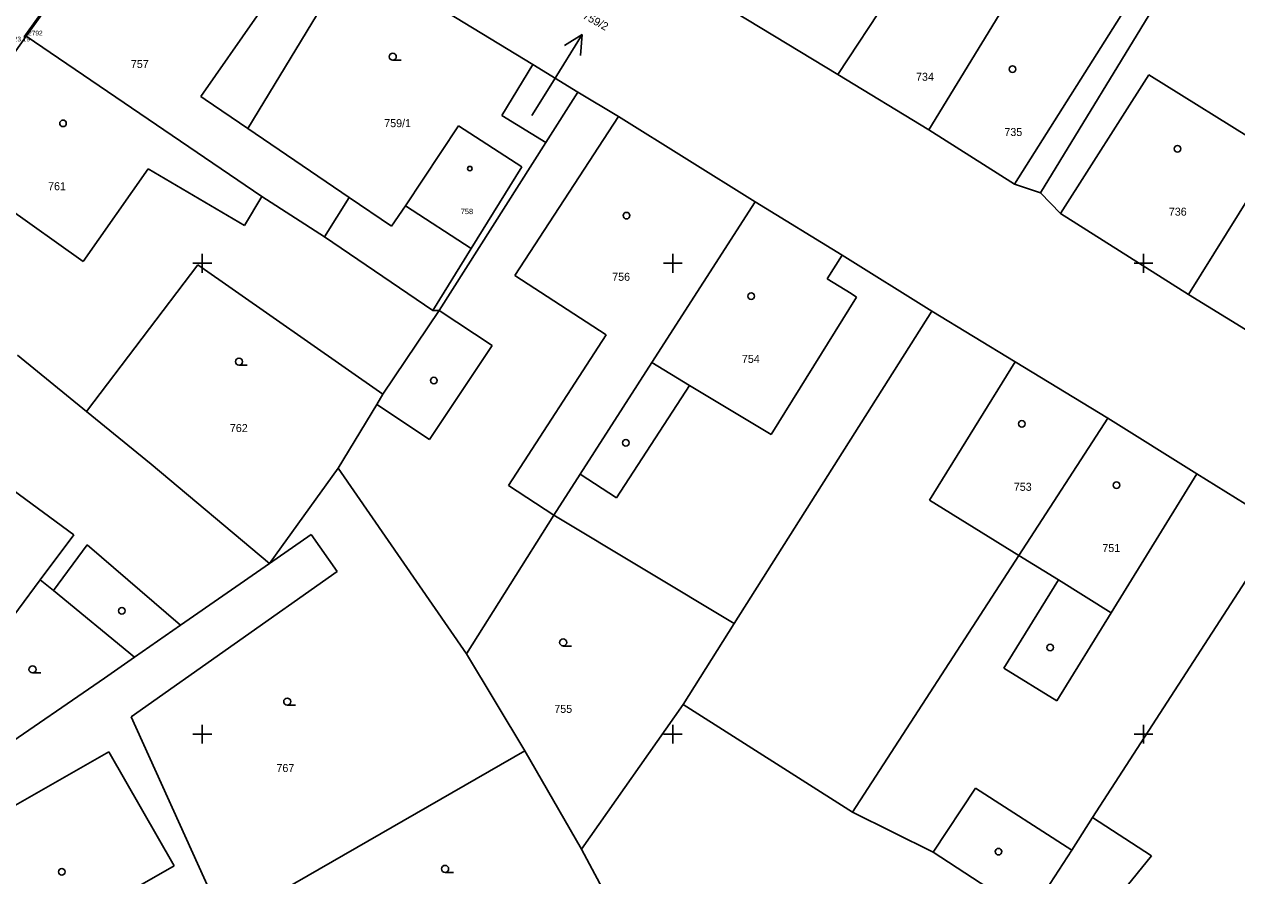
# Model space of a CAD drawing. Extents: x -702257 to -701487, y -1009871 to -1008841.
# Drawn here: x -701859.5 to -701795, y -1009582.5 to -1009537.3 of the extents above; entities that cross this region are included whole.
import ezdxf

# ---------------------------------------------------------------- set-up
doc = ezdxf.new("R2010")
doc.units = 0
for name, color, linetype in [('Z_body_cisla', 7, 'Continuous'), ('Z_body_vysky_redukovane', 7, 'Continuous'), ('Z_budova', 7, 'Continuous'), ('Z_hektometricka_sit', 7, 'Continuous'), ('Z_katastr_cisla_pozemkova', 7, 'Continuous'), ('Z_katastr_cisla_stavebni', 7, 'Continuous'), ('Z_katastr_hranice', 7, 'Continuous'), ('Z_katastr_parcelni_cislo_odkaz', 7, 'Continuous'), ('Z_katastr_vnitrni_kresba', 7, 'Continuous'), ('Z_katastr_znacky_budov', 7, 'Continuous'), ('Z_katastr_znacky_kultur', 7, 'Continuous')]:
    doc.layers.add(name, color=color, linetype=linetype)

msp = doc.modelspace()

# ---------------------------------------------------------------- linework, layer by layer
at = {"layer": 'Z_budova'}
msp.add_line((-701859.47, -1009537.97), (-701855.92, -1009533.05), dxfattribs=at)
at = {"layer": 'Z_hektometricka_sit'}
for p, q in [((-701850, -1009549.5), (-701850, -1009550.5)), ((-701850, -1009549.5), (-701850, -1009550.5)), ((-701825, -1009549.5), (-701825, -1009550.5)), ((-701825, -1009549.5), (-701825, -1009550.5)), ((-701800, -1009549.5), (-701800, -1009550.5)), ((-701800, -1009549.5), (-701800, -1009550.5)), ((-701850.5, -1009550), (-701849.5, -1009550)), ((-701850.5, -1009550), (-701849.5, -1009550)), ((-701825.5, -1009550), (-701824.5, -1009550)), ((-701825.5, -1009550), (-701824.5, -1009550)), ((-701800.5, -1009550), (-701799.5, -1009550)), ((-701800.5, -1009550), (-701799.5, -1009550)), ((-701850, -1009574.5), (-701850, -1009575.5)), ((-701850, -1009574.5), (-701850, -1009575.5)), ((-701825, -1009574.5), (-701825, -1009575.5)), ((-701825, -1009574.5), (-701825, -1009575.5)), ((-701800, -1009574.5), (-701800, -1009575.5)), ((-701800, -1009574.5), (-701800, -1009575.5)), ((-701850.5, -1009575), (-701849.5, -1009575)), ((-701850.5, -1009575), (-701849.5, -1009575)), ((-701825.5, -1009575), (-701824.5, -1009575)), ((-701825.5, -1009575), (-701824.5, -1009575)), ((-701800.5, -1009575), (-701799.5, -1009575)), ((-701800.5, -1009575), (-701799.5, -1009575))]:
    msp.add_line(p, q, dxfattribs=at)
at = {"layer": 'Z_katastr_hranice'}
for p, q in [((-701816.24, -1009539.98), (-701811.54, -1009532.83)), ((-701805.47, -1009546.25), (-701797.18, -1009532.66)), ((-701859.35, -1009537.94), (-701855.84, -1009533.03)), ((-701841.99, -1009533.62), (-701847.58, -1009542.84)), ((-701841.99, -1009533.62), (-701832.44, -1009539.45)), ((-701823.55, -1009535.54), (-701816.24, -1009539.98)), ((-701811.41, -1009542.91), (-701807, -1009535.7)), ((-701859.35, -1009537.94), (-701862.88, -1009542.92)), ((-701846.84, -1009546.45), (-701859.35, -1009537.94)), ((-701834.09, -1009542.15), (-701832.44, -1009539.45)), ((-701832.44, -1009539.45), (-701830.04, -1009540.91)), ((-701816.24, -1009539.98), (-701811.41, -1009542.91)), ((-701830.04, -1009540.91), (-701831.74, -1009543.59)), ((-701827.88, -1009542.21), (-701830.04, -1009540.91)), ((-701831.74, -1009543.59), (-701834.09, -1009542.15)), ((-701820.62, -1009546.74), (-701827.88, -1009542.21)), ((-701847.58, -1009542.84), (-701842.2, -1009546.5)), ((-701836.39, -1009542.7), (-701839.2, -1009546.94)), ((-701833.03, -1009544.88), (-701836.39, -1009542.7)), ((-701811.41, -1009542.91), (-701806.85, -1009545.8)), ((-701831.74, -1009543.59), (-701837.41, -1009552.5)), ((-701797.6, -1009551.65), (-701792.97, -1009544.19)), ((-701835.72, -1009549.22), (-701833.03, -1009544.88)), ((-701806.85, -1009545.8), (-701805.47, -1009546.25)), ((-701805.47, -1009546.25), (-701804.41, -1009547.35)), ((-701843.5, -1009548.59), (-701846.84, -1009546.45)), ((-701842.2, -1009546.5), (-701843.5, -1009548.59)), ((-701839.95, -1009548.03), (-701842.2, -1009546.5)), ((-701839.2, -1009546.94), (-701839.95, -1009548.03)), ((-701826.11, -1009555.27), (-701820.62, -1009546.74)), ((-701820.62, -1009546.74), (-701816.01, -1009549.56)), ((-701804.41, -1009547.35), (-701797.6, -1009551.65)), ((-701843.5, -1009548.59), (-701837.75, -1009552.5)), ((-701837.75, -1009552.5), (-701835.72, -1009549.22)), ((-701816.01, -1009549.56), (-701811.25, -1009552.54)), ((-701856.15, -1009557.87), (-701850.24, -1009550.09)), ((-701850.24, -1009550.09), (-701840.4, -1009556.95)), ((-701797.6, -1009551.65), (-701792.81, -1009554.6)), ((-701837.41, -1009552.5), (-701840.4, -1009556.95)), ((-701837.41, -1009552.5), (-701837.75, -1009552.5)), ((-701811.25, -1009552.54), (-701821.74, -1009569.13)), ((-701806.81, -1009555.23), (-701811.25, -1009552.54)), ((-701859.81, -1009554.88), (-701856.15, -1009557.87)), ((-701829.92, -1009561.19), (-701826.11, -1009555.27)), ((-701801.9, -1009558.22), (-701806.81, -1009555.23)), ((-701840.4, -1009556.95), (-701840.73, -1009557.49)), ((-701856.15, -1009557.87), (-701852.71, -1009560.67)), ((-701840.73, -1009557.49), (-701842.78, -1009560.87)), ((-701801.9, -1009558.22), (-701806.62, -1009565.51)), ((-701797.16, -1009561.18), (-701801.9, -1009558.22)), ((-701852.71, -1009560.67), (-701846.43, -1009565.94)), ((-701846.43, -1009565.94), (-701842.78, -1009560.87)), ((-701842.78, -1009560.87), (-701835.97, -1009570.74)), ((-701831.33, -1009563.38), (-701829.92, -1009561.19)), ((-701792.7, -1009563.95), (-701797.16, -1009561.18)), ((-701835.97, -1009570.74), (-701831.33, -1009563.38)), ((-701831.33, -1009563.38), (-701821.74, -1009569.13)), ((-701844.21, -1009564.4), (-701846.43, -1009565.94)), ((-701842.84, -1009566.37), (-701844.21, -1009564.4)), ((-701792.7, -1009563.95), (-701802.7, -1009579.43)), ((-701806.62, -1009565.51), (-701815.46, -1009579.15)), ((-701853.77, -1009574.08), (-701842.84, -1009566.37)), ((-701851.16, -1009569.22), (-701846.43, -1009565.94)), ((-701861.44, -1009570.61), (-701858.61, -1009566.81)), ((-701858.61, -1009566.81), (-701857.9, -1009567.38)), ((-701857.9, -1009567.38), (-701853.6, -1009570.92)), ((-701853.6, -1009570.92), (-701851.16, -1009569.22)), ((-701821.74, -1009569.13), (-701824.46, -1009573.43)), ((-701855.2, -1009572.03), (-701853.6, -1009570.92)), ((-701832.87, -1009575.89), (-701835.97, -1009570.74)), ((-701867.02, -1009580.14), (-701855.2, -1009572.03)), ((-701824.46, -1009573.43), (-701829.85, -1009581.11)), ((-701815.46, -1009579.15), (-701824.46, -1009573.43)), ((-701849.58, -1009583.35), (-701853.77, -1009574.08)), ((-701848.67, -1009584.97), (-701832.87, -1009575.89)), ((-701832.87, -1009575.89), (-701829.85, -1009581.11)), ((-701815.46, -1009579.15), (-701811.17, -1009581.27)), ((-701802.7, -1009579.43), (-701803.81, -1009581.16)), ((-701829.85, -1009581.11), (-701826.44, -1009587.48)), ((-701803.81, -1009581.16), (-701806.04, -1009584.6)), ((-701811.17, -1009581.27), (-701806.04, -1009584.6))]:
    msp.add_line(p, q, dxfattribs=at)
at = {"layer": 'Z_katastr_parcelni_cislo_odkaz'}
for p, q in [((-701831.4, -1009540.4), (-701829.81, -1009537.855)), ((-701829.81, -1009537.855), (-701830.765, -1009538.439)), ((-701829.81, -1009537.855), (-701829.916, -1009538.97)), ((-701832.5, -1009542.15), (-701831.4, -1009540.4))]:
    msp.add_line(p, q, dxfattribs=at)
at = {"layer": 'Z_katastr_vnitrni_kresba'}
for p, q in [((-701800.04, -1009535.01), (-701806.85, -1009545.8)), ((-701847.09, -1009536.86), (-701850.07, -1009541.14)), ((-701804.41, -1009547.35), (-701799.72, -1009540)), ((-701799.72, -1009540), (-701792.97, -1009544.19)), ((-701850.07, -1009541.14), (-701849.84, -1009541.3)), ((-701849.84, -1009541.3), (-701847.58, -1009542.84)), ((-701827.88, -1009542.21), (-701833.39, -1009550.65)), ((-701856.32, -1009549.91), (-701852.87, -1009544.99)), ((-701852.87, -1009544.99), (-701847.75, -1009548)), ((-701860.45, -1009546.97), (-701856.32, -1009549.91)), ((-701847.75, -1009548), (-701846.84, -1009546.45)), ((-701839.2, -1009546.94), (-701835.72, -1009549.22)), ((-701816.8, -1009550.82), (-701816.01, -1009549.56)), ((-701833.39, -1009550.65), (-701828.54, -1009553.8)), ((-701815.53, -1009551.61), (-701816.8, -1009550.82)), ((-701819.77, -1009559.09), (-701815.24, -1009551.8)), ((-701815.24, -1009551.8), (-701815.53, -1009551.61)), ((-701837.41, -1009552.5), (-701834.6, -1009554.37)), ((-701828.54, -1009553.8), (-701833.74, -1009561.8)), ((-701834.6, -1009554.37), (-701837.93, -1009559.35)), ((-701824.11, -1009556.48), (-701826.11, -1009555.27)), ((-701806.81, -1009555.23), (-701811.36, -1009562.58)), ((-701827.99, -1009562.45), (-701824.11, -1009556.48)), ((-701824.11, -1009556.48), (-701819.77, -1009559.09)), ((-701837.93, -1009559.35), (-701840.73, -1009557.49)), ((-701829.92, -1009561.19), (-701827.99, -1009562.45)), ((-701801.71, -1009568.55), (-701797.16, -1009561.18)), ((-701833.74, -1009561.8), (-701831.33, -1009563.38)), ((-701860.05, -1009562.05), (-701856.83, -1009564.42)), ((-701811.36, -1009562.58), (-701806.62, -1009565.51)), ((-701856.83, -1009564.42), (-701858.61, -1009566.81)), ((-701857.9, -1009567.38), (-701856.11, -1009564.95)), ((-701856.11, -1009564.95), (-701851.16, -1009569.22)), ((-701806.62, -1009565.51), (-701804.52, -1009566.81)), ((-701804.52, -1009566.81), (-701807.42, -1009571.5)), ((-701801.71, -1009568.55), (-701804.52, -1009566.81)), ((-701804.61, -1009573.23), (-701801.71, -1009568.55)), ((-701807.42, -1009571.5), (-701804.61, -1009573.23)), ((-701861.73, -1009579.8), (-701854.97, -1009575.94)), ((-701854.97, -1009575.94), (-701851.5, -1009582)), ((-701808.92, -1009577.86), (-701811.17, -1009581.27)), ((-701803.81, -1009581.16), (-701808.92, -1009577.86)), ((-701799.57, -1009581.46), (-701802.7, -1009579.43)), ((-701803.43, -1009586.21), (-701799.57, -1009581.46)), ((-701851.5, -1009582), (-701854.89, -1009583.94))]:
    msp.add_line(p, q, dxfattribs=at)
at = {"layer": 'Z_katastr_znacky_budov'}
for centre, radius in [((-701806.957, -1009539.689), 0.175), ((-701857.397, -1009542.569), 0.175), ((-701798.187, -1009543.919), 0.175), ((-701835.785, -1009544.969), 0.117), ((-701827.467, -1009547.469), 0.175), ((-701820.837, -1009551.739), 0.175), ((-701837.697, -1009556.229), 0.175), ((-701806.457, -1009558.529), 0.175), ((-701827.497, -1009559.529), 0.175), ((-701801.427, -1009561.779), 0.175), ((-701854.267, -1009568.449), 0.175), ((-701804.957, -1009570.399), 0.175), ((-701807.697, -1009581.239), 0.175), ((-701857.467, -1009582.309), 0.175)]:
    msp.add_circle(centre, radius, dxfattribs=at)
at = {"layer": 'Z_katastr_znacky_kultur'}
for p, q in [((-701839.878, -1009539.22), (-701839.441, -1009539.22)), ((-701848.048, -1009555.41), (-701847.611, -1009555.41)), ((-701830.828, -1009570.32), (-701830.391, -1009570.32)), ((-701859.018, -1009571.75), (-701858.581, -1009571.75)), ((-701845.488, -1009573.46), (-701845.051, -1009573.46)), ((-701837.098, -1009582.34), (-701836.661, -1009582.34))]:
    msp.add_line(p, q, dxfattribs=at)
for centre in [(-701839.878, -1009539.032), (-701848.048, -1009555.222), (-701830.828, -1009570.132), (-701859.018, -1009571.562), (-701845.488, -1009573.272), (-701837.098, -1009582.152)]:
    msp.add_circle(centre, 0.187, dxfattribs=at)

# ---------------------------------------------------------------- texts
at = {"layer": 'Z_body_cisla'}
msp.add_text('2792', height=0.25, dxfattribs=at).set_placement((-701859.25, -1009537.9))
at = {"layer": 'Z_body_vysky_redukovane'}
msp.add_text('23 19', height=0.25, dxfattribs=at).set_placement((-701860.012, -1009538.22))
at = {"layer": 'Z_katastr_cisla_pozemkova'}
msp.add_text('759/2', height=0.425, rotation=331, dxfattribs=at).set_placement((-701829.822, -1009536.973))
for s, p in [('759/1', (-701840.334, -1009542.77)), ('762', (-701848.533, -1009558.96)), ('755', (-701831.298, -1009573.87)), ('767', (-701846.059, -1009577.01))]:
    msp.add_text(s, height=0.425, dxfattribs=at).set_placement(p)
at = {"layer": 'Z_katastr_cisla_stavebni'}
for s, height, p in [('757', 0.425, (-701853.793, -1009539.63)), ('734', 0.425, (-701812.083, -1009540.309)), ('735', 0.425, (-701807.388, -1009543.24)), ('761', 0.425, (-701858.19, -1009546.12)), ('736', 0.425, (-701798.653, -1009547.47)), ('758', 0.285, (-701836.268, -1009547.389)), ('756', 0.425, (-701828.223, -1009550.929)), ('754', 0.425, (-701821.333, -1009555.289)), ('753', 0.425, (-701806.888, -1009562.08)), ('751', 0.425, (-701802.184, -1009565.33))]:
    msp.add_text(s, height=height, dxfattribs=at).set_placement(p)

doc.saveas('drawing.dxf')
